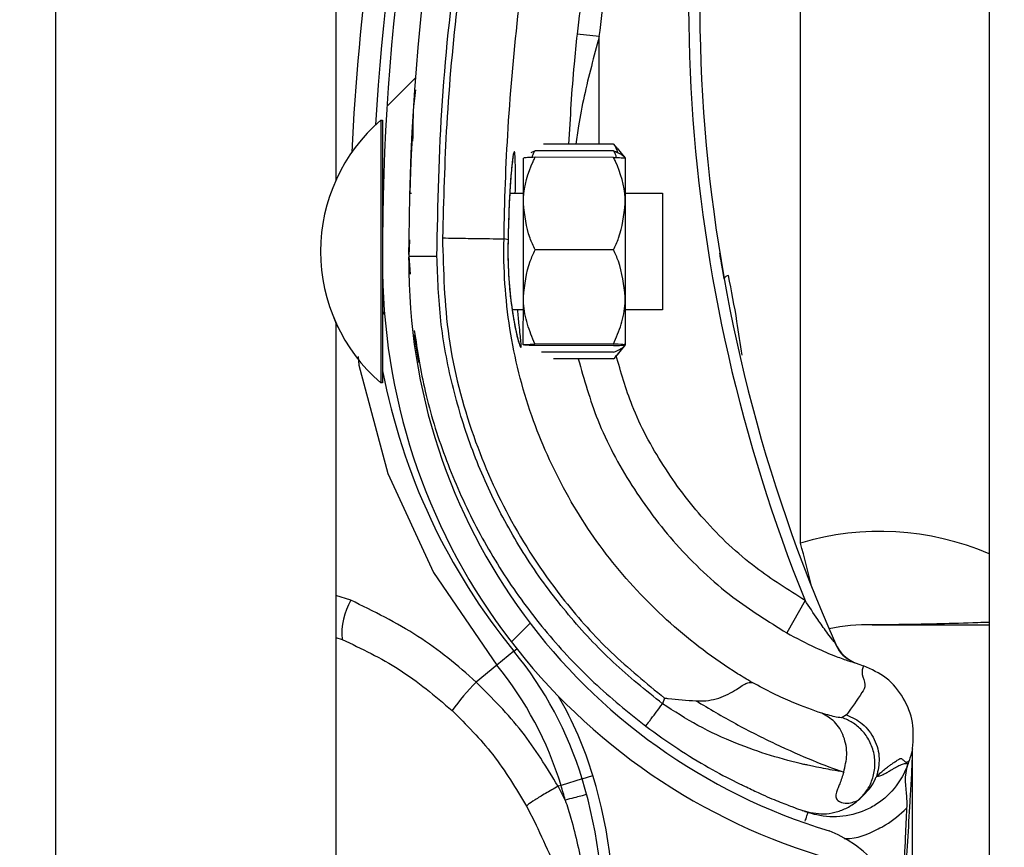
# Model space of a CAD drawing. Header units: inches. Extents: x 170 to 284, y 215 to 248.
# Tile 792 of 1056: x 235.429 to 235.5193, y 223.8136 to 223.8895. Entities that reach past the tile are written whole.
import ezdxf

# ---------------------------------------------------------------- set-up
doc = ezdxf.new("R2010")
doc.units = ezdxf.units.IN
doc.header["$LTSCALE"] = 0.25
doc.header["$MEASUREMENT"] = 0
doc.layers.add('ANNOTATIONS', color=1, linetype='Continuous')
doc.layers.add('RH FRONT OF HOOD', color=7, linetype='Continuous')
doc.styles.add('ARIAL', font='arial.ttf', dxfattribs={"height": 0.09375})
doc.dimstyles.new('STANDARD$0', dxfattribs={"dimtxt": 0.09375, "dimasz": 0.09375, "dimexe": 0.03125, "dimexo": 0.046875, "dimgap": 0.09, "dimtad": 0, "dimtih": 1, "dimtoh": 1, "dimdec": 4, "dimzin": 0, "dimdsep": 46, "dimtxsty": 'ARIAL', "dimcen": 0.09, "dimadec": 0, "dimazin": 0, "dimtfac": 1, "dimtdec": 4, "dimtofl": 0, "dimtmove": 0, "dimatfit": 1, "dimfxl": 1, "dimtolj": 1, "dimtzin": 0, "dimarcsym": 0})

# ---------------------------------------------------------------- blocks, each defined once
blk = doc.blocks.new('*D85')
at = {"layer": 'ANNOTATIONS', "color": 0, "lineweight": -2, "transparency": 16777216}
for p, q in [((235.475871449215, 224.1544254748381), (236.9163148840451, 224.1544254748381)), ((236.8850648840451, 224.0606754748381), (236.8850648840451, 222.3404997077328)), ((236.8850648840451, 220.1854637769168), (236.8850648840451, 221.9056395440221)), ((236.1545398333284, 220.0917137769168), (236.9163148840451, 220.0917137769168))]:
    blk.add_line(p, q, dxfattribs=at)
at = {"layer": 'ANNOTATIONS', "color": 0, "transparency": 16777216}
for points in [[(236.8694398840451, 224.0606754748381), (236.9006898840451, 224.0606754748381), (236.8850648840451, 224.1544254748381)], [(236.8694398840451, 220.1854637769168), (236.9006898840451, 220.1854637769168), (236.8850648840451, 220.0917137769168)]]:
    blk.add_solid(points, dxfattribs=at)
at = {"layer": 'defpoints', "color": 0, "transparency": 16777216}
for p in [(235.428996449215, 224.1544254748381), (236.1076648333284, 220.0917137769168), (236.8850648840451, 220.0917137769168)]:
    blk.add_point(p, dxfattribs=at)
at = {"layer": 'ANNOTATIONS', "color": 0, "transparency": 16777216, "insert": (236.8850648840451, 222.1230696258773), "char_height": 0.09375, "attachment_point": 5, "style": 'ARIAL'}
blk.add_mtext('\\A1;OPENING\\PHEIGHT', dxfattribs=at)

msp = doc.modelspace()

# ---------------------------------------------------------------- hatches: boundary and pattern name
at = {"layer": 'RH FRONT OF HOOD'}
h = msp.add_hatch(dxfattribs=at)
h.set_pattern_fill('ANSI31', color=256, scale=0.34241245, angle=2.8e-322, style=0)
h.set_pattern_definition([(45, (225.4196035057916, 218.4993357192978), (-0.03026527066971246, 0.03026527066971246), [])])
edge = h.paths.add_edge_path(flags=0)
edge.add_arc((235.4928707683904, 223.7770340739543), 0.001712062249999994, 450.0000000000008, 472.2104203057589)
edge.add_line((235.4922235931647, 223.7786191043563), (235.4913110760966, 223.780853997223))
edge.add_arc((235.4928707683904, 223.7770340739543), 0.004126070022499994, 450, 472.2104203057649, ccw=False)
edge.add_arc((235.4928707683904, 223.7681313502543), 0.01302879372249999, 401.47616737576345, 450, ccw=False)
edge.add_arc((235.4886248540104, 223.7649811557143), 0.01830194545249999, 359.9999999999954, 400.0613730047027, ccw=False)
edge.add_arc((235.4951649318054, 223.7649811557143), 0.01176186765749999, 292.14085769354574, 360, ccw=False)
edge.add_arc((235.4928707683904, 223.7682340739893), 0.01566536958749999, 235.25706803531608, 295.43079980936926, ccw=False)
edge.add_arc((235.4981096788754, 223.7763492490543), 0.02532140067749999, 212.8542481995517, 235.980933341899, ccw=False)
edge.add_arc((235.4899602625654, 223.7699803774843), 0.01504902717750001, 172.1557183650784, 209.3146496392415, ccw=False)
edge.add_arc((235.5023898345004, 223.7686449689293), 0.02754708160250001, 453.30850314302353, 532.9325737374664, ccw=False)
edge.add_arc((235.4991369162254, 223.8047352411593), 0.008748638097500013, 280.9586189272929, 427.9414322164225)
edge.add_arc((235.5189966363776, 223.8670885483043), 0.05672062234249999, 179.5706357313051, 253.00989973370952, ccw=False)
edge.add_arc((235.6773283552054, 223.8682869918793), 0.2150521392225, 163.4260275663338, 180.2060536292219, ccw=False)
edge.add_arc((235.4985548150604, 223.9204364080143), 0.02884824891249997, 465.1588434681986, 521.4137567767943, ccw=False)
edge.add_arc((235.4812287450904, 223.9749827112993), 0.0284373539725, 290.1205938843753, 343.7190675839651)
edge.add_arc((235.4940692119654, 223.9708052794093), 0.01494630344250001, 345.2914408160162, 400.5471921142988)
edge.add_arc((235.4906450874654, 223.9689904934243), 0.0187470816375, 397.9578745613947, 431.4396159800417)
edge.add_arc((235.4928707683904, 223.9738185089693), 0.0134739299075, 433.8775574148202, 472.2736457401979)
edge.add_arc((235.4903026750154, 223.9808379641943), 0.006011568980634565, 474.9825325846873, 495.7175736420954)
edge.add_arc((235.5000956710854, 223.9735788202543), 0.01816498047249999, 500.8992600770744, 539.9999999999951)
edge.add_arc((235.4928707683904, 223.9735788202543), 0.01094007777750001, 539.9999999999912, 630.0000000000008)
edge.add_arc((235.4928707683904, 223.9645048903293), 0.001866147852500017, 270, 285.6422464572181)
edge.add_line((235.4933739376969, 223.9627078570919), (235.4940248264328, 223.9603832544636))
edge.add_arc((235.4928707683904, 223.9645048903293), 0.004280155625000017, 269.9999999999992, 285.6422464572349, ccw=False)
edge.add_arc((235.4928707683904, 223.9735788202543), 0.01335408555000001, 179.9999999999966, 269.9999999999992, ccw=False)
edge.add_arc((235.5000956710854, 223.9735788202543), 0.020578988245, 500.6113583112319, 539.9999999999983, ccw=False)
edge.add_arc((235.4903026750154, 223.9808379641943), 0.008425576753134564, 474.5776671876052, 496.4997109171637, ccw=False)
edge.add_arc((235.4928707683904, 223.9738185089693), 0.01588793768, 433.69030225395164, 472.4705806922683, ccw=False)
edge.add_arc((235.4906450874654, 223.9689904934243), 0.02116108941, 398.1045307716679, 431.5771717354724, ccw=False)
edge.add_arc((235.4940692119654, 223.9708052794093), 0.01736031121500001, 345.18024813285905, 400.3658533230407, ccw=False)
edge.add_arc((235.4812287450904, 223.9749827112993), 0.030851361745, 289.9181572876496, 343.77953759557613, ccw=False)
edge.add_arc((235.4985548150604, 223.9204364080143), 0.02643424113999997, 464.941709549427, 521.3236131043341)
edge.add_arc((235.6773283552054, 223.8682869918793), 0.21263813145, 523.4376684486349, 540.2096895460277)
edge.add_arc((235.5189966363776, 223.8670885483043), 0.05430661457, 539.5566266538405, 613.1145348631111)
edge.add_arc((235.4991369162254, 223.8047352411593), 0.01116264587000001, 280.0610388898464, 428.5290871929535, ccw=False)
edge.add_arc((235.5023898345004, 223.7686449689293), 0.02513307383, 452.9714001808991, 532.9706577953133)
edge.add_arc((235.4899602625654, 223.7699803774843), 0.01263501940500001, 532.0830472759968, 568.9826967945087)
edge.add_arc((235.4981096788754, 223.7763492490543), 0.022907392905, 213.0443063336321, 236.0197152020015)
edge.add_arc((235.4928707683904, 223.7682340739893), 0.01325136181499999, 235.1922404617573, 295.7352497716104)
edge.add_arc((235.4951649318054, 223.7649811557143), 0.009347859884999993, 291.7225241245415, 360)
edge.add_arc((235.4886248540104, 223.7649811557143), 0.01588793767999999, 359.9999999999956, 399.9521788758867)
edge.add_arc((235.4928707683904, 223.7681313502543), 0.01061478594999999, 401.6345013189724, 450.0000000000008)

# ---------------------------------------------------------------- linework, layer by layer
for p, q in [((235.5179170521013, 224.3444764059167), (235.5179170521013, 220.1798849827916)), ((235.4323139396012, 220.1392235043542), (235.4323139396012, 224.2497177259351)), ((235.4579948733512, 224.0671649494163), (235.4579948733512, 223.874791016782)), ((235.5005924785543, 223.8415167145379), (235.5005924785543, 223.9069374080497)), ((235.4821542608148, 223.8879537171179), (235.4801128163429, 223.8881739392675)), ((235.482151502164, 223.8781019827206), (235.4821542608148, 223.8879537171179)), ((235.462109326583, 223.8803095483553), (235.4621041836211, 223.8578195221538)), ((235.4621077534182, 223.8803095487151), (235.462109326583, 223.8803095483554)), ((235.462109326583, 223.8803095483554), (235.4622805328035, 223.8803095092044)), ((235.4622805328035, 223.8803095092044), (235.462277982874, 223.8691587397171)), ((235.4649657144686, 223.8783728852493), (235.4649658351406, 223.8783751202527)), ((235.4834667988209, 223.8781016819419), (235.4770317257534, 223.878103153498)), ((235.4834667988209, 223.8781016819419), (235.4837716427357, 223.8777125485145)), ((235.4762588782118, 223.8774966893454), (235.4758719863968, 223.8773104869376)), ((235.4834666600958, 223.8774950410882), (235.4762588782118, 223.8774966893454)), ((235.483794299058, 223.8777308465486), (235.4845365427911, 223.8768118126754)), ((235.4751877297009, 223.8726445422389), (235.4751886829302, 223.8768129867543)), ((235.4834665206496, 223.8768852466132), (235.4762587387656, 223.8768868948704)), ((235.4845365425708, 223.8768108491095), (235.4845355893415, 223.8726424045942)), ((235.4647567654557, 223.8736062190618), (235.4649279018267, 223.8736061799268)), ((235.4739452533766, 223.8736041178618), (235.4751879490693, 223.8736038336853)), ((235.4845358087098, 223.8736016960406), (235.4879599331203, 223.8736009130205)), ((235.4879599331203, 223.8736009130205), (235.4879576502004, 223.8636177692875)), ((235.4751857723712, 223.8640851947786), (235.4751877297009, 223.8726445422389)), ((235.4845355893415, 223.8726424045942), (235.4845336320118, 223.8640830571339)), ((235.4647528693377, 223.8693278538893), (235.4646907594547, 223.8678096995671)), ((235.4646974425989, 223.8679730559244), (235.464701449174, 223.8693302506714)), ((235.4737868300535, 223.8693187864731), (235.4734166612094, 223.8694232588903)), ((235.4737868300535, 223.8693187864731), (235.4737869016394, 223.8693186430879)), ((235.4834645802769, 223.8684000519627), (235.4762567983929, 223.8684017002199)), ((235.4646907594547, 223.8678096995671), (235.4647921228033, 223.8661664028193)), ((235.4646959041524, 223.867451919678), (235.4646967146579, 223.8677264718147)), ((235.4622774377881, 223.8667750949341), (235.4622753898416, 223.8578194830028)), ((235.4751847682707, 223.8596942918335), (235.4751857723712, 223.8640851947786)), ((235.4845336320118, 223.8640830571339), (235.4845326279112, 223.8596921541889)), ((235.4879576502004, 223.8636177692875), (235.4879574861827, 223.8629005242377)), ((235.4751855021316, 223.8629034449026), (235.4741646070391, 223.8629036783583)), ((235.4879574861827, 223.8629005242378), (235.4845333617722, 223.8629013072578)), ((235.4579948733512, 223.8617174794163), (235.4579948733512, 223.669343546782)), ((235.4834625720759, 223.8596182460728), (235.4762547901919, 223.8596198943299)), ((235.4834626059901, 223.8597665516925), (235.476254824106, 223.8597681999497)), ((235.4834624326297, 223.8590084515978), (235.4768543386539, 223.8590099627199)), ((235.4845326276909, 223.8596911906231), (235.4837899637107, 223.8587724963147)), ((235.4834622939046, 223.8584018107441), (235.4779448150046, 223.8584030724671)), ((235.4621041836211, 223.8578195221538), (235.4621038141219, 223.8562037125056)), ((235.4622753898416, 223.8578194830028), (235.4622750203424, 223.8562036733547)), ((235.4621038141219, 223.8562037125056), (235.4621022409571, 223.8562037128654)), ((235.4622750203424, 223.8562036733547), (235.4621038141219, 223.8562037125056)), ((235.4593588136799, 223.8362745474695), (235.4579948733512, 223.836709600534)), ((235.5010251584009, 223.8362540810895), (235.4993421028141, 223.8332744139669)), ((235.4579948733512, 223.8328457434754), (235.4585634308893, 223.8326720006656)), ((235.4743255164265, 223.8315948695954), (235.472752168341, 223.8303065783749)), ((235.4743255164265, 223.8315948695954), (235.4745845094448, 223.8318069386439)), ((235.472752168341, 223.8303065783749), (235.470855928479, 223.8287538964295)), ((235.5056162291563, 223.8305305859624), (235.5060348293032, 223.83038359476)), ((235.5060348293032, 223.83038359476), (235.5063668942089, 223.8302598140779)), ((235.4881326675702, 223.8273005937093), (235.4879502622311, 223.8267717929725)), ((235.5048214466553, 223.8257633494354), (235.5044359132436, 223.8255012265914)), ((235.5108807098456, 223.8226423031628), (235.5108807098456, 223.8226642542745)), ((235.5108807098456, 223.7696883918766), (235.5108807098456, 223.8221105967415)), ((235.5105511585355, 223.8215305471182), (235.5104548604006, 223.8212513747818)), ((235.4805866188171, 223.8198835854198), (235.4815692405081, 223.8201830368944)), ((235.4786414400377, 223.8192907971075), (235.4783757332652, 223.8192098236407)), ((235.4805866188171, 223.8198835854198), (235.4786414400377, 223.8192907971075)), ((235.4790297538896, 223.8179341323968), (235.4783757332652, 223.8192098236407)), ((235.4754854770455, 223.8173848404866), (235.4763567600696, 223.8156799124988)), ((235.5008114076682, 223.8169756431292), (235.5009782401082, 223.8169163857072)), ((235.5010567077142, 223.816888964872), (235.5013074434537, 223.8168014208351))]:
    msp.add_line(p, q, dxfattribs=at)
at = {"layer": 'RH FRONT OF HOOD', "flags": 128}
msp.add_lwpolyline([(235.4600373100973, 223.8586325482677), (235.4601103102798, 223.8578375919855), (235.4627685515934, 223.8478826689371), (235.4669411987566, 223.8387984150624), (235.4727521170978, 223.8303066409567), (235.472752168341, 223.8303065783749), (235.472752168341, 223.8303065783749)], dxfattribs=at)
at = {"layer": 'RH FRONT OF HOOD'}
for centre, radius, start, end in [((235.6772931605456, 223.8669035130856), 0.21606225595, 161.092978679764, 176.5593061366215), ((235.6773283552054, 223.8682869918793), 0.2150521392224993, 163.4260275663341, 180.2060536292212), ((235.6773283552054, 223.8682869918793), 0.2126381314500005, 163.4376684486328, 180.2096895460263), ((235.6368884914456, 223.8911976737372), 0.1465525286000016, 165.3406183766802, 202.0185750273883), ((235.6368884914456, 223.8911976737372), 0.1455252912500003, 165.3544246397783, 203.870550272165), ((235.6772931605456, 223.8669035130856), 0.2180957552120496, 167.1792232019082, 177.2529346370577), ((235.4725244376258, 223.8682542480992), 0.01593228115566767, 130.8294767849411, 229.1443187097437), ((235.4725260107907, 223.8682542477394), 0.01593228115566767, 130.8294767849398, 229.1443187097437), ((235.4628269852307, 223.8741545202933), 0.0005478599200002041, 179.9868977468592, 209.2820731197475), ((235.5189966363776, 223.8670885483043), 0.05672062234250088, 179.5706357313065, 253.009899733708), ((235.5189966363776, 223.8670885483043), 0.05430661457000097, 179.5566266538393, 253.114534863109), ((235.4940877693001, 223.8655191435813), 0.0005320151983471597, 98.82251519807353, 154.8284159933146), ((235.4628242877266, 223.8623584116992), 0.0005478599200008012, 134.565104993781, 179.98689774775), ((235.5190986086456, 223.8682560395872), 0.05786770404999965, 190.8936622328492, 219.3113539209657), ((235.5078891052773, 223.8168941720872), 0.02568093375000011, 67.01549504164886, 106.5066258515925), ((235.4443704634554, 223.8249947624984), 0.05859940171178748, 12.39253662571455, 16.37646921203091), ((235.4646553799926, 223.8332160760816), 0.006116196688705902, 149.9959646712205, 185.1035778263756), ((235.5067717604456, 223.8168941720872), 0.01712062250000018, 88.6104970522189, 101.9466001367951), ((235.5071993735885, 223.834523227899), 0.0005136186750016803, 268.6104970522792, 270.0142555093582), ((235.5069423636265, 223.8336933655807), 0.003424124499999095, 203.8705502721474, 250.6224115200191), ((235.4478325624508, 223.8099018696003), 0.03424124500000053, 16.94846748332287, 39.31135392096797), ((235.4478325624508, 223.8099018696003), 0.03220774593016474, 16.9484674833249, 39.31135392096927), ((235.4872691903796, 223.8125540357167), 0.02306145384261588, 135.3749046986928, 143.8386130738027), ((235.4478325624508, 223.8099018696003), 0.03526848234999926, 16.94846748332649, 29.83866096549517), ((235.4393165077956, 223.8073066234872), 0.04417120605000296, 355.7713036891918, 16.94846748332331), ((235.4393165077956, 223.8073066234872), 0.04111046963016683, 14.9804964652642, 16.94846748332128), ((235.4393165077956, 223.8073066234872), 0.04314396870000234, 355.771303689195, 16.94846748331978), ((235.4991369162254, 223.8047352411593), 0.01116264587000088, 280.0610388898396, 68.52908719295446)]:
    msp.add_arc(centre, radius, start, end, dxfattribs=at)
for points, knots in [([(235.4877024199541, 223.9251089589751), (235.4872743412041, 223.9236796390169), (235.4856894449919, 223.9183878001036), (235.4833942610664, 223.9090897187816), (235.4813276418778, 223.8981803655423), (235.4804763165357, 223.89116806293), (235.4801128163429, 223.8881739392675)], [0, 0, 0, 0, 0.1185397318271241, 0.4388752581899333, 0.7604101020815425, 1, 1, 1, 1]), ([(235.4672588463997, 223.8678154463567), (235.4673576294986, 223.8725708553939), (235.4675557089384, 223.8821063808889), (235.4691652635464, 223.8964153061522), (235.4716220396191, 223.9107248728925), (235.4741193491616, 223.9201287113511), (235.4753710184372, 223.9248419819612)], [0, 0, 0, 0, 0.2468628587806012, 0.4950083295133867, 0.74689458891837, 1, 1, 1, 1]), ([(235.4757838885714, 223.92435366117), (235.4748098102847, 223.9207234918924), (235.472858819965, 223.9134525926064), (235.4706805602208, 223.9023718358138), (235.469069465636, 223.8911892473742), (235.4680587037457, 223.8802205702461), (235.4678640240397, 223.8729727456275), (235.4677705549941, 223.8694929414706)], [0, 0, 0, 0, 0.2027568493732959, 0.4061035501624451, 0.6088604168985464, 0.8122072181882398, 1, 1, 1, 1]), ([(235.4821542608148, 223.8879537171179), (235.4825139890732, 223.8909168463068), (235.4833546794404, 223.897841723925), (235.4853985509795, 223.9086383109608), (235.4876688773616, 223.917840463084), (235.4892416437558, 223.9230918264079), (235.4896652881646, 223.9245063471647)], [0, 0, 0, 0, 0.2395900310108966, 0.5599255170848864, 0.8814604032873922, 0.9999999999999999, 0.9999999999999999, 0.9999999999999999, 0.9999999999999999]), ([(235.4734166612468, 223.8694232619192), (235.4734166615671, 223.8694232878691), (235.473458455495, 223.8728096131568), (235.4737215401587, 223.8798563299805), (235.4746734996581, 223.8905295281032), (235.4762481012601, 223.9014055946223), (235.4783665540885, 223.9121929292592), (235.480264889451, 223.9192679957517), (235.4812140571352, 223.9228055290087)], [0, 0, 0, 0, 1.439079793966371e-06, 0.1877923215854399, 0.3908439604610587, 0.5938956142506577, 0.7969478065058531, 1, 1, 1, 1]), ([(235.4801128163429, 223.8881739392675), (235.480015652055, 223.8872561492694), (235.4796607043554, 223.8839034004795), (235.4794749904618, 223.880543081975), (235.4793401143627, 223.8781026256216)], [0, 0, 0, 0, 0.2737425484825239, 0.9999999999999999, 0.9999999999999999, 0.9999999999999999, 0.9999999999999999]), ([(235.4821542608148, 223.8879537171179), (235.4819071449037, 223.8870447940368), (235.4811694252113, 223.8843313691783), (235.4804111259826, 223.8810373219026), (235.4800716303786, 223.878656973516), (235.4799925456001, 223.8781024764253)], [0, 0, 0, 0, 0.2786878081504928, 0.8319718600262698, 1, 1, 1, 1]), ([(235.4650646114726, 223.8783778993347), (235.4650702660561, 223.8795975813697), (235.4650775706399, 223.8811731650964), (235.4652718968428, 223.8827346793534), (235.4653157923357, 223.8830874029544)], [0, 0, 0, 0, 0.7741143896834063, 1, 1, 1, 1]), ([(235.4649657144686, 223.8783728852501), (235.4649604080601, 223.8782758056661), (235.4649550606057, 223.8781779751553), (235.4649171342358, 223.87742669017), (235.4648605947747, 223.8763258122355), (235.464799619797, 223.8745121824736), (235.4647691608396, 223.8736062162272)], [0, 0, 0, 0, 0.330770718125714, 0.3333292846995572, 0.6669765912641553, 1, 1, 1, 1]), ([(235.4838534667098, 223.8773086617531), (235.4837985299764, 223.8774898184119), (235.483715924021, 223.8777622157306), (235.4835293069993, 223.8780165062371), (235.4834667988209, 223.8781016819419)], [0, 0, 0, 0, 0.6650456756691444, 1, 1, 1, 1]), ([(235.4744506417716, 223.8736040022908), (235.4744535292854, 223.873923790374), (235.4744643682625, 223.8751241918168), (235.4744594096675, 223.8765156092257), (235.474412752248, 223.8773750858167), (235.4743241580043, 223.8774625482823), (235.4741976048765, 223.8768118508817), (235.4740291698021, 223.8750895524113), (235.473866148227, 223.8725334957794), (235.4738138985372, 223.8704158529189), (235.4737868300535, 223.8693187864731)], [0, 0, 0, 0, 0.05114929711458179, 0.1920011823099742, 0.3334894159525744, 0.422421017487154, 0.5646212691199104, 0.7065362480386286, 0.8479681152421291, 1, 1, 1, 1]), ([(235.4760039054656, 223.8768754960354), (235.4760265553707, 223.8769669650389), (235.4760796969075, 223.8771815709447), (235.476193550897, 223.8773818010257), (235.4762588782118, 223.8774966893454)], [0, 0, 0, 0, 0.4262184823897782, 1, 1, 1, 1]), ([(235.4837213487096, 223.8768737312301), (235.4836987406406, 223.8769652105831), (235.4836456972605, 223.877179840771), (235.4835319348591, 223.8773801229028), (235.4834666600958, 223.8774950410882)], [0, 0, 0, 0, 0.4262184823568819, 1, 1, 1, 1]), ([(235.4834666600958, 223.8774950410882), (235.4837186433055, 223.8773849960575), (235.4842285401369, 223.877162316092), (235.4845130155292, 223.8768911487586), (235.4845321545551, 223.8767359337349), (235.4845365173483, 223.8767005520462)], [0, 0, 0, 0, 0.4299704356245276, 0.8700602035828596, 1, 1, 1, 1]), ([(235.4742490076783, 223.8769457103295), (235.4742491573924, 223.8769462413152), (235.474256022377, 223.8769705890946), (235.4742244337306, 223.8768336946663), (235.4741798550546, 223.8765184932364), (235.4741325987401, 223.8760554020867), (235.474108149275, 223.8758158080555)], [0, 0, 0, 0, 0.005301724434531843, 0.2431048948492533, 0.6083977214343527, 1, 1, 1, 1]), ([(235.4751877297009, 223.8726445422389), (235.4751911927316, 223.8728124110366), (235.4752182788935, 223.8741254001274), (235.4756499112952, 223.8755650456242), (235.4761994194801, 223.8767581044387), (235.4762587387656, 223.8768868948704)], [0, 0, 0, 0, 0.1156468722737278, 0.904534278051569, 1, 1, 1, 1]), ([(235.4762587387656, 223.8768868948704), (235.476006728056, 223.8768766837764), (235.4754967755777, 223.8768560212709), (235.4752122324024, 223.8768307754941), (235.4751930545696, 223.876816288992), (235.4751886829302, 223.8768129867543)], [0, 0, 0, 0, 0.4299704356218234, 0.8700602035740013, 0.9999999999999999, 0.9999999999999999, 0.9999999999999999, 0.9999999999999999]), ([(235.4845355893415, 223.8726424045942), (235.4845322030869, 223.8728102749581), (235.4845057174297, 223.8741232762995), (235.484074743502, 223.875563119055), (235.4835257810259, 223.8767564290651), (235.4834665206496, 223.8768852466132)], [0, 0, 0, 0, 0.1156468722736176, 0.9045342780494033, 0.9999999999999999, 0.9999999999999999, 0.9999999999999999, 0.9999999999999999]), ([(235.4834665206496, 223.8768852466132), (235.4837185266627, 223.876874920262), (235.4842284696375, 223.8768540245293), (235.4845130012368, 223.876828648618), (235.4845321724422, 223.8768141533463), (235.4845365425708, 223.8768108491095)], [0, 0, 0, 0, 0.4299704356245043, 0.8700602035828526, 0.9999999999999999, 0.9999999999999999, 0.9999999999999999, 0.9999999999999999]), ([(235.474108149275, 223.8758158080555), (235.4741034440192, 223.8757722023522), (235.474068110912, 223.8754447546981), (235.473995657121, 223.8745044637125), (235.4739036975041, 223.8730092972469), (235.4738306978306, 223.8712329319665), (235.4737956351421, 223.8699630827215), (235.4737876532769, 223.8693133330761), (235.4737876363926, 223.8693119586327)], [0, 0, 0, 0, 0.03583539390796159, 0.2690981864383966, 0.5116419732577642, 0.7561140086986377, 0.9994840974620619, 1, 1, 1, 1]), ([(235.4762567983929, 223.8684017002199), (235.4760939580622, 223.8687600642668), (235.4754778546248, 223.8701159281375), (235.4753107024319, 223.8715727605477), (235.4751877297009, 223.8726445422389)], [0, 0, 0, 0, 0.2643068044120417, 1, 1, 1, 1]), ([(235.4834645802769, 223.8684000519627), (235.4836275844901, 223.8687583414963), (235.484244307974, 223.8701139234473), (235.4844121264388, 223.8715706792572), (235.4845355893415, 223.8726424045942)], [0, 0, 0, 0, 0.2643068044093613, 1, 1, 1, 1]), ([(235.4677701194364, 223.8694929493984), (235.4678528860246, 223.8664556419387), (235.4680211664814, 223.8602802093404), (235.4703106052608, 223.8514932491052), (235.4739249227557, 223.8433266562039), (235.4783397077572, 223.8367466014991), (235.4831487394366, 223.8313619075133), (235.486462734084, 223.8286613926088), (235.4881326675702, 223.8273005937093)], [0, 0, 0, 0, 0.1870908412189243, 0.3803918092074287, 0.5558755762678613, 0.7364481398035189, 0.8671952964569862, 1, 1, 1, 1]), ([(235.4677701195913, 223.8694929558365), (235.4684942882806, 223.8694815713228), (235.4699426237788, 223.8694588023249), (235.4717837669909, 223.8694308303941), (235.4730987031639, 223.8694148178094), (235.4733106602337, 223.8694204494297), (235.4734166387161, 223.8694232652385)], [0, 0, 0, 0, 0.2500007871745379, 0.5000009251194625, 0.7500005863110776, 1, 1, 1, 1]), ([(235.4961599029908, 223.8287326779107), (235.495718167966, 223.8289953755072), (235.4930706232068, 223.8305698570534), (235.488545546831, 223.8340012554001), (235.4832144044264, 223.8396025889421), (235.4789261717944, 223.8460424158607), (235.4756768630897, 223.8532684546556), (235.4737172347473, 223.8611432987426), (235.4733464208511, 223.8666712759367), (235.4734166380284, 223.8694232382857), (235.4734166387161, 223.8694232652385)], [0, 0, 0, 0, 0.03155846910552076, 0.1891461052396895, 0.34673388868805, 0.5043277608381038, 0.6619226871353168, 0.8309600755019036, 0.9999983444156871, 1, 1, 1, 1]), ([(235.4737882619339, 223.8693097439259), (235.4737869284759, 223.8692673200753), (235.4737660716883, 223.8686037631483), (235.4737713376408, 223.8672721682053), (235.4738652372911, 223.8654486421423), (235.4739845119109, 223.8641442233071), (235.474071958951, 223.8635493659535), (235.4740887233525, 223.8634353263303)], [0, 0, 0, 0, 0.02096907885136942, 0.3279800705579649, 0.6261032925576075, 0.928320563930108, 1, 1, 1, 1]), ([(235.4737869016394, 223.8693186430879), (235.4737791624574, 223.8688636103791), (235.4737547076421, 223.8674257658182), (235.4738774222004, 223.8650155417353), (235.474193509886, 223.8624740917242), (235.4745765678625, 223.8605468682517), (235.4748587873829, 223.8595629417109), (235.4750039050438, 223.8593270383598), (235.4749921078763, 223.8598851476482), (235.4748342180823, 223.8611367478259), (235.4747148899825, 223.8624235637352), (235.4746703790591, 223.8629035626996)], [0, 0, 0, 0, 0.05799721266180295, 0.1832636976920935, 0.306412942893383, 0.4347166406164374, 0.5675677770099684, 0.6609498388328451, 0.792266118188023, 0.9225125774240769, 1, 1, 1, 1]), ([(235.4751857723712, 223.8640851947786), (235.4753138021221, 223.8651963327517), (235.4754845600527, 223.8666782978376), (235.4761022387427, 223.8680567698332), (235.4762567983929, 223.8684017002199)], [0, 0, 0, 0, 0.7497733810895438, 0.9999999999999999, 0.9999999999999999, 0.9999999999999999, 0.9999999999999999]), ([(235.4845336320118, 223.8640830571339), (235.4844061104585, 223.8651942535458), (235.4842360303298, 223.8666762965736), (235.4836189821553, 223.8680550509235), (235.4834645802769, 223.8684000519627)], [0, 0, 0, 0, 0.7497733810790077, 1, 1, 1, 1]), ([(235.4936062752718, 223.8657454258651), (235.4935204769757, 223.8662376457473), (235.493358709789, 223.867165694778), (235.4932206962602, 223.8680205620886), (235.493212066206, 223.8680742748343), (235.4932087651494, 223.8680948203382)], [0, 0, 0, 0, 0.4108597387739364, 0.7746496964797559, 1, 1, 1, 1]), ([(235.4646907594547, 223.8678096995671), (235.4647250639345, 223.8678097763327), (235.464777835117, 223.8678098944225), (235.4650980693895, 223.8678106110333), (235.465429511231, 223.8678113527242), (235.4658409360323, 223.8678122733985), (235.4664388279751, 223.8678136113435), (235.4669357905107, 223.8678147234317), (235.4672588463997, 223.8678154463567)], [0, 0, 0, 0, 0.2394568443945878, 0.3683606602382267, 0.5000000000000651, 0.631639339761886, 0.7605431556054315, 1, 1, 1, 1]), ([(235.4879502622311, 223.8267717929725), (235.4864056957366, 223.8280133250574), (235.4833140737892, 223.8304983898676), (235.479256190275, 223.8348710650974), (235.4756823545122, 223.8396470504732), (235.4726939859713, 223.8448211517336), (235.4703033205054, 223.8502964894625), (235.4685805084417, 223.8560125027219), (235.4674751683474, 223.8618751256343), (235.4673308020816, 223.865839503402), (235.4672588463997, 223.8678154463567)], [0, 0, 0, 0, 0.1247413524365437, 0.2496837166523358, 0.3746881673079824, 0.4999855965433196, 0.6253465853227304, 0.7503062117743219, 0.8755465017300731, 1, 1, 1, 1]), ([(235.4952423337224, 223.8587292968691), (235.4950950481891, 223.8597685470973), (235.4947454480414, 223.86223533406), (235.4942771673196, 223.864648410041), (235.4940061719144, 223.8660448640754)], [0, 0, 0, 0, 0.4212971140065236, 1, 1, 1, 1]), ([(235.476254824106, 223.8597681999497), (235.4760029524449, 223.860366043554), (235.4754932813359, 223.8615758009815), (235.4752090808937, 223.8630493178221), (235.4751900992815, 223.8638928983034), (235.4751857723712, 223.8640851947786)], [0, 0, 0, 0, 0.4299704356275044, 0.870060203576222, 0.9999999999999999, 0.9999999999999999, 0.9999999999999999, 0.9999999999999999]), ([(235.4834626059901, 223.8597665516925), (235.4837147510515, 223.8603642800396), (235.4842249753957, 223.86157380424), (235.4845098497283, 223.863047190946), (235.4845292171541, 223.8638907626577), (235.4845336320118, 223.8640830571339)], [0, 0, 0, 0, 0.4299704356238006, 0.8700602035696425, 1, 1, 1, 1]), ([(235.4740887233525, 223.8634353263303), (235.4741412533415, 223.8630474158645), (235.4742641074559, 223.8621401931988), (235.4744843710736, 223.8610380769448), (235.4746659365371, 223.8602658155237), (235.4747813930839, 223.8598965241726), (235.4747841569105, 223.8598894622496), (235.4747849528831, 223.8598874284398)], [0, 0, 0, 0, 0.1981000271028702, 0.4633049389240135, 0.7305309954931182, 0.922393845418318, 1, 1, 1, 1]), ([(235.4651774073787, 223.8610188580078), (235.465470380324, 223.8591491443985), (235.4660867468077, 223.8552155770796), (235.4679039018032, 223.8494056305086), (235.4703973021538, 223.8436501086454), (235.4735435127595, 223.8382191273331), (235.4772934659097, 223.8332047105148), (235.4815537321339, 223.8286231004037), (235.4847918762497, 223.8260183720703), (235.4864081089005, 223.8247182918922)], [0, 0, 0, 0, 0.1313887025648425, 0.2764200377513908, 0.4215581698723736, 0.5666389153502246, 0.7114924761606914, 0.8559992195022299, 1, 1, 1, 1]), ([(235.4656215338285, 223.85806080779), (235.4656237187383, 223.8580500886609), (235.4656323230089, 223.8580078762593), (235.4654813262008, 223.8587501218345), (235.4652916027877, 223.8600438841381), (235.4652074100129, 223.8606180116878)], [0, 0, 0, 0, 0.1591842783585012, 0.6268746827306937, 1, 1, 1, 1]), ([(235.4656213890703, 223.8580607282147), (235.4656235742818, 223.8580500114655), (235.4656321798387, 223.8580078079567), (235.4654812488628, 223.8587494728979), (235.4652916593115, 223.8600422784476), (235.4652075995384, 223.860615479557)], [0, 0, 0, 0, 0.1592756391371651, 0.6272415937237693, 1, 1, 1, 1]), ([(235.465621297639, 223.8580606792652), (235.4656234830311, 223.8580499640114), (235.4656320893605, 223.8580077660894), (235.4654812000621, 223.8587490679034), (235.46529169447, 223.8600412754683), (235.4652077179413, 223.8606138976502)], [0, 0, 0, 0, 0.1593327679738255, 0.6274710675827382, 1, 1, 1, 1]), ([(235.4656212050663, 223.8580606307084), (235.4656233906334, 223.8580499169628), (235.4656319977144, 223.8580077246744), (235.4654811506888, 223.8587486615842), (235.4652917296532, 223.8600402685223), (235.4652078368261, 223.8606123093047)], [0, 0, 0, 0, 0.1593901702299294, 0.627701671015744, 1, 1, 1, 1]), ([(235.4751847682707, 223.8596942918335), (235.4753125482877, 223.8597133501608), (235.475482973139, 223.8597387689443), (235.4761003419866, 223.8597623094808), (235.476254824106, 223.8597681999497)], [0, 0, 0, 0, 0.7497733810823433, 1, 1, 1, 1]), ([(235.4762547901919, 223.8596198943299), (235.4760027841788, 223.8596302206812), (235.475492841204, 223.8596511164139), (235.4752083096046, 223.8596764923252), (235.4751891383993, 223.8596909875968), (235.4751847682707, 223.8596942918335)], [0, 0, 0, 0, 0.4299704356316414, 0.870060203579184, 0.9999999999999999, 0.9999999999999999, 0.9999999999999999, 0.9999999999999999]), ([(235.4834622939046, 223.8584018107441), (235.4837449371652, 223.8586905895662), (235.4840557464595, 223.8590081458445), (235.4841781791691, 223.8593454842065), (235.4841892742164, 223.8593760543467)], [0, 0, 0, 0, 0.9093784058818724, 1, 1, 1, 1]), ([(235.4834624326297, 223.8590084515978), (235.4837144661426, 223.8591183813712), (235.4842244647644, 223.8593408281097), (235.4845090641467, 223.8596118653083), (235.4845282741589, 223.8597670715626), (235.4845326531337, 223.8598024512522)], [0, 0, 0, 0, 0.4299704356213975, 0.8700602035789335, 1, 1, 1, 1]), ([(235.4834625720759, 223.8596182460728), (235.4837145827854, 223.8596284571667), (235.4842245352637, 223.8596491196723), (235.4845090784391, 223.859674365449), (235.4845282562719, 223.8596888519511), (235.4845326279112, 223.8596921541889)], [0, 0, 0, 0, 0.4299704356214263, 0.8700602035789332, 1, 1, 1, 1]), ([(235.4845326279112, 223.8596921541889), (235.4844048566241, 223.8597112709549), (235.484234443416, 223.8597367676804), (235.4836170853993, 223.8597605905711), (235.4834626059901, 223.8597665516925)], [0, 0, 0, 0, 0.7497733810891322, 0.9999999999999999, 0.9999999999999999, 0.9999999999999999, 0.9999999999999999]), ([(235.4802228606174, 223.8584025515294), (235.4807577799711, 223.8565152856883), (235.481909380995, 223.8524522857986), (235.4849934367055, 223.8467051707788), (235.4891407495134, 223.8411961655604), (235.4939725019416, 223.8366229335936), (235.497662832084, 223.8343216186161), (235.4993421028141, 223.8332744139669)], [0, 0, 0, 0, 0.1810254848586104, 0.3897206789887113, 0.598415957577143, 0.8172607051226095, 1, 1, 1, 1]), ([(235.5010251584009, 223.8362540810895), (235.4994889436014, 223.8372121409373), (235.4961130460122, 223.8393175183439), (235.4916918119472, 223.8435007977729), (235.4879016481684, 223.8485419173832), (235.4851478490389, 223.8536442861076), (235.4841348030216, 223.857195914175), (235.4836891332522, 223.8587583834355)], [0, 0, 0, 0, 0.1859244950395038, 0.408577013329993, 0.6208996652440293, 0.8332222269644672, 1, 1, 1, 1]), ([(235.470855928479, 223.8287538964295), (235.4708559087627, 223.8287539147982), (235.4691947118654, 223.8303015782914), (235.465569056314, 223.8332221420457), (235.4614515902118, 223.835245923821), (235.4593588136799, 223.8362745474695)], [0, 0, 0, 0, 5.836249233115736e-06, 0.4917349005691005, 1, 1, 1, 1]), ([(235.5037223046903, 223.83242341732), (235.5037185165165, 223.8324279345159), (235.5036508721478, 223.8325085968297), (235.5034090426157, 223.8328136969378), (235.5028892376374, 223.8335032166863), (235.502047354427, 223.8346805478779), (235.501406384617, 223.8356672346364), (235.5010251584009, 223.8362540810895)], [0, 0, 0, 0, 0.005253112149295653, 0.09380336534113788, 0.2660256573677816, 0.5634579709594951, 1, 1, 1, 1]), ([(235.5179170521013, 223.8342406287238), (235.5175664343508, 223.8342287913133), (235.5160064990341, 223.834176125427), (235.5137494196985, 223.8341090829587), (235.5113617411, 223.8340544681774), (235.5098071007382, 223.8340297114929), (235.508809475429, 223.8340187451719), (235.5081758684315, 223.8340139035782), (235.5077759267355, 223.834011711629), (235.5075241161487, 223.8340106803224), (235.5073506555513, 223.8340101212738), (235.5072420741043, 223.8340098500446), (235.5071927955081, 223.8340097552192), (235.5071886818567, 223.8340097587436), (235.5071869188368, 223.834009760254)], [0, 0, 0, 0, 0.09048385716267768, 0.4025722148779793, 0.6140598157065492, 0.7523489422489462, 0.8411803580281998, 0.8978729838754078, 0.9340902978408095, 0.9574251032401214, 0.9727591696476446, 0.9884414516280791, 0.995046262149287, 1, 1, 1, 1]), ([(235.5071995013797, 223.8340096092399), (235.5072010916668, 223.8340096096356), (235.5072048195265, 223.8340096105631), (235.50725523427, 223.8340096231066), (235.5073657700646, 223.8340096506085), (235.5075419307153, 223.8340096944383), (235.5077987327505, 223.834009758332), (235.5082066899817, 223.8340098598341), (235.5088529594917, 223.8340100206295), (235.5098695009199, 223.8340102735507), (235.511449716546, 223.8340106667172), (235.5138623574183, 223.8340112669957), (235.5160935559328, 223.8340118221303), (235.5176071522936, 223.8340121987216), (235.5179170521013, 223.8340122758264)], [0, 0, 0, 0, 0.004737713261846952, 0.01110587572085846, 0.02657793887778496, 0.04194739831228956, 0.06549174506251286, 0.1021665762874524, 0.159676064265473, 0.2498373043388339, 0.3901314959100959, 0.6042895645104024, 0.9189806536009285, 1, 1, 1, 1]), ([(235.4993421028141, 223.8332744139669), (235.5002181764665, 223.8328062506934), (235.5017588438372, 223.8319829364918), (235.5037419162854, 223.8311585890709), (235.5049897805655, 223.8307129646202), (235.5054620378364, 223.8305721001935), (235.5055964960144, 223.8305376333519), (235.5055965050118, 223.8305376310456)], [0, 0, 0, 0, 0.3699466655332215, 0.6505899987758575, 0.8492685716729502, 0.9999899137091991, 1, 1, 1, 1]), ([(235.4585634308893, 223.8326720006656), (235.4603467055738, 223.8318297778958), (235.4639754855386, 223.830115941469), (235.4670743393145, 223.8274947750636), (235.468650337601, 223.8261617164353)], [0, 0, 0, 0, 0.491425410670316, 1, 1, 1, 1]), ([(235.503722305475, 223.8324234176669), (235.5038770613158, 223.8321074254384), (235.5041465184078, 223.8315572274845), (235.5048109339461, 223.8309108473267), (235.5053181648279, 223.8306700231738), (235.5055965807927, 223.830537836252)], [0, 0, 0, 0, 0.3783552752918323, 0.6587829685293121, 1, 1, 1, 1]), ([(235.5038111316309, 223.832307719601), (235.5038085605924, 223.8323110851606), (235.503802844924, 223.8323185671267), (235.5037744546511, 223.8323558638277), (235.5037588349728, 223.8323763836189)], [0, 0, 0, 0, 0.4498228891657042, 1, 1, 1, 1]), ([(235.5063701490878, 223.8302679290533), (235.5062962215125, 223.8300134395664), (235.5061483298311, 223.8295043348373), (235.5066796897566, 223.8284813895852), (235.505948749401, 223.8273336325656), (235.5053045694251, 223.8264363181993), (235.5048214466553, 223.8257633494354)], [0, 0, 0, 0, 0.1666800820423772, 0.3334425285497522, 0.5000945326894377, 1, 1, 1, 1]), ([(235.5108807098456, 223.8226642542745), (235.5109409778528, 223.8234704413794), (235.5110614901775, 223.8250824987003), (235.5101197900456, 223.8273524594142), (235.5085795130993, 223.8292677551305), (235.5071067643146, 223.8299344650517), (235.506370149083, 223.8302679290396)], [0, 0, 0, 0, 0.2500474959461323, 0.4999967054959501, 0.7499165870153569, 0.9999999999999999, 0.9999999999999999, 0.9999999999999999, 0.9999999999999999]), ([(235.4783757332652, 223.8192098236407), (235.4773296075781, 223.8209292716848), (235.4752098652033, 223.8244133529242), (235.4723197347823, 223.8272945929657), (235.470855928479, 223.8287538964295)], [0, 0, 0, 0, 0.4935154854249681, 1, 1, 1, 1]), ([(235.4910162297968, 223.8270502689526), (235.4913255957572, 223.8270417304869), (235.4919606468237, 223.8270242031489), (235.4929043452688, 223.8272104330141), (235.4938165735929, 223.8275412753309), (235.4948095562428, 223.8281213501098), (235.495666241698, 223.8287394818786), (235.4959978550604, 223.8287355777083), (235.4961604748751, 223.828733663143)], [0, 0, 0, 0, 0.1136768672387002, 0.2333502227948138, 0.3620694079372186, 0.5019163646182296, 0.7557448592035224, 1, 1, 1, 1]), ([(235.5025519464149, 223.8259086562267), (235.501717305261, 223.8261965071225), (235.500450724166, 223.8266333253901), (235.4981314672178, 223.8276740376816), (235.4968195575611, 223.8283793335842), (235.4961604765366, 223.8287336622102)], [0, 0, 0, 0, 0.4901989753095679, 0.743884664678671, 1, 1, 1, 1]), ([(235.4864081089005, 223.8247182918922), (235.4864287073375, 223.8247457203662), (235.4864603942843, 223.8247879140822), (235.4866526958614, 223.8250439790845), (235.4868517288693, 223.8253090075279), (235.4870987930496, 223.8256379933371), (235.4874578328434, 223.8261160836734), (235.4877562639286, 223.8265134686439), (235.4879502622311, 223.8267717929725)], [0, 0, 0, 0, 0.2394567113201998, 0.3683605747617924, 0.5000000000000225, 0.6316394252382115, 0.7605432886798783, 1, 1, 1, 1]), ([(235.5045674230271, 223.8205090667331), (235.5042286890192, 223.8205661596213), (235.5034195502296, 223.8207025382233), (235.5022678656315, 223.8209306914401), (235.5013526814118, 223.8211245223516), (235.5000942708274, 223.8214025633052), (235.4979616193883, 223.8219615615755), (235.4946324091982, 223.8231178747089), (235.4912216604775, 223.8246700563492), (235.489025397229, 223.8260810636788), (235.4879502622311, 223.8267717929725)], [0, 0, 0, 0, 0.08980644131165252, 0.2145219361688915, 0.2531624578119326, 0.2759662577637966, 0.4628905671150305, 0.637395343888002, 0.8224944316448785, 1, 1, 1, 1]), ([(235.4881326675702, 223.8273005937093), (235.4881441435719, 223.8272993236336), (235.4882585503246, 223.8272866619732), (235.4892205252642, 223.827182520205), (235.490169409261, 223.8271041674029), (235.4910154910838, 223.8270343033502)], [0, 0, 0, 0, 0.01193493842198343, 0.1189819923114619, 0.9999999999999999, 0.9999999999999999, 0.9999999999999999, 0.9999999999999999]), ([(235.4910167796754, 223.8270500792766), (235.4922352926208, 223.8263280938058), (235.4947380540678, 223.8248451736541), (235.4984191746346, 223.8230118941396), (235.5019179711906, 223.8214538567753), (235.5036695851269, 223.820830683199), (235.5045686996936, 223.8205108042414)], [0, 0, 0, 0, 0.2305257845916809, 0.4734878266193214, 0.7297379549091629, 1, 1, 1, 1]), ([(235.468650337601, 223.8261617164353), (235.4699508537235, 223.8248549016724), (235.4725864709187, 223.822206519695), (235.4745107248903, 223.8190060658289), (235.4754854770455, 223.8173848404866)], [0, 0, 0, 0, 0.4934389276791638, 1, 1, 1, 1]), ([(235.5045681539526, 223.8205075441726), (235.5046954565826, 223.8210375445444), (235.5049599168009, 223.8221385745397), (235.5046425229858, 223.8238010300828), (235.503823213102, 223.8251890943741), (235.502965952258, 223.8256745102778), (235.5025530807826, 223.8259082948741)], [0, 0, 0, 0, 0.2405618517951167, 0.4997464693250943, 0.7590693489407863, 1, 1, 1, 1]), ([(235.5044359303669, 223.8255012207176), (235.5043104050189, 223.8254939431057), (235.5040595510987, 223.8254793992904), (235.5030597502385, 223.8257638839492), (235.5025602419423, 223.8259060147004)], [0, 0, 0, 0, 0.5003922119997, 1, 1, 1, 1]), ([(235.5048214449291, 223.8257633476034), (235.5053308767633, 223.8255245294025), (235.5061145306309, 223.8251571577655), (235.5069126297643, 223.824295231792), (235.5073992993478, 223.8235204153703), (235.5077101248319, 223.8226599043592), (235.507897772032, 223.8215004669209), (235.5077045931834, 223.8206570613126), (235.5075790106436, 223.8201087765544)], [0, 0, 0, 0, 0.239451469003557, 0.368345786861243, 0.4999761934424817, 0.631610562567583, 0.7605158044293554, 1, 1, 1, 1]), ([(235.4864081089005, 223.8247182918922), (235.4873896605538, 223.8240109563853), (235.4893284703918, 223.8226137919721), (235.4921724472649, 223.8209099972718), (235.4943151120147, 223.8197578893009), (235.4953342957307, 223.8192832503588), (235.4956372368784, 223.8191421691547)], [0, 0, 0, 0, 0.3013203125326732, 0.5951829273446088, 0.8796725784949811, 1, 1, 1, 1]), ([(235.5058986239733, 223.8179307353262), (235.5061410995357, 223.8181713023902), (235.5066525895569, 223.8186787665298), (235.5071863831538, 223.8196888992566), (235.5074725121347, 223.8208763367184), (235.5074109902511, 223.8221482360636), (235.5069942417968, 223.8233517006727), (235.5062862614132, 223.8243476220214), (235.5054144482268, 223.8250869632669), (235.5047506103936, 223.8253679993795), (235.5044359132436, 223.8255012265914)], [0, 0, 0, 0, 0.1098512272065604, 0.2317256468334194, 0.3631776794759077, 0.4999999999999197, 0.6368223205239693, 0.768274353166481, 0.8901487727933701, 1, 1, 1, 1]), ([(235.5100364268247, 223.8070896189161), (235.5101730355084, 223.8094508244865), (235.510379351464, 223.813016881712), (235.5106239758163, 223.8172342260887), (235.5107572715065, 223.8194444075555), (235.5108247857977, 223.82064487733), (235.5108516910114, 223.8213025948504), (235.5108646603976, 223.8216656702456), (235.5108712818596, 223.8218661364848), (235.5108748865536, 223.821977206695), (235.5108770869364, 223.8220433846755), (235.5108784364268, 223.8220817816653), (235.5108793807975, 223.8221052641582), (235.5108799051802, 223.8221162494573), (235.5108802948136, 223.822121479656), (235.5108805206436, 223.8221220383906), (235.5108806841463, 223.8221187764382), (235.5108806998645, 223.8221137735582), (235.5108807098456, 223.8221105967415)], [0, 0, 0, 0, 0.4681368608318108, 0.7070129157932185, 0.8371325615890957, 0.9079072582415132, 0.9470740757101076, 0.9687898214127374, 0.9808770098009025, 0.9876679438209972, 0.9915546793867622, 0.9947708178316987, 0.9959953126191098, 0.9972287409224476, 0.9978484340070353, 0.9984730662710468, 0.9990304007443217, 1, 1, 1, 1]), ([(235.5108807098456, 223.8226423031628), (235.510866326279, 223.8225780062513), (235.5107975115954, 223.8222703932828), (235.5106810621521, 223.8218598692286), (235.5105633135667, 223.8215405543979), (235.5105633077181, 223.8215405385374)], [0, 0, 0, 0, 0.2090106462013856, 0.9999607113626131, 1, 1, 1, 1]), ([(235.5108807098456, 223.8221105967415), (235.5108807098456, 223.8221158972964), (235.5108807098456, 223.8221477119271), (235.5108807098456, 223.8222528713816), (235.5108807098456, 223.8223970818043), (235.5108807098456, 223.8225665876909), (235.5108807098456, 223.8226119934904), (235.5108807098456, 223.8226423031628)], [0, 0, 0, 0, 0.01571398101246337, 0.09431738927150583, 0.3218612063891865, 0.5473229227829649, 0.9999999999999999, 0.9999999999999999, 0.9999999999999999, 0.9999999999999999]), ([(235.5104548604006, 223.8212513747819), (235.5104548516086, 223.8212513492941), (235.5101731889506, 223.8204348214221), (235.5093343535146, 223.8189432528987), (235.50788269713, 223.8177059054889), (235.5062911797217, 223.8168427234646), (235.5045182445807, 223.816318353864), (235.502600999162, 223.816418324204), (235.5015639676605, 223.8167127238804), (235.5013074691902, 223.8168014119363), (235.501307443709, 223.8168014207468)], [0, 0, 0, 0, 7.189415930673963e-06, 0.2303203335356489, 0.4448965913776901, 0.4983905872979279, 0.7130087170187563, 0.9276298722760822, 0.9999928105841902, 1, 1, 1, 1]), ([(235.5075781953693, 223.8201064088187), (235.5076825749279, 223.8202056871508), (235.5079039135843, 223.8204162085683), (235.5082369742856, 223.8206981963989), (235.5085073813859, 223.820911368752), (235.5087101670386, 223.8210630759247), (235.5088391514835, 223.8211571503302), (235.5089708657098, 223.8212507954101), (235.5091053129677, 223.8213440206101), (235.5092492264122, 223.8214414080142), (235.5093973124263, 223.8215389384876), (235.5095308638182, 223.8216258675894), (235.5096298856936, 223.8216870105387), (235.5097005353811, 223.821729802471), (235.5097620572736, 223.8217497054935), (235.5098271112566, 223.8217507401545), (235.5098964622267, 223.821729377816), (235.5099700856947, 223.8216826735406), (235.510044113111, 223.8216081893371), (235.5101146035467, 223.8215430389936), (235.5101699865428, 223.8214927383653), (235.5102065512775, 223.8214619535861), (235.5102385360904, 223.8214365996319), (235.5102793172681, 223.8214240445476), (235.5103336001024, 223.8214215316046), (235.5103996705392, 223.8214387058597), (235.5104715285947, 223.8214731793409), (235.5105249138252, 223.8215122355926), (235.5105515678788, 223.821531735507)], [0, 0, 0, 0, 0.08480730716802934, 0.1798353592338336, 0.2850849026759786, 0.3228266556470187, 0.3617275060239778, 0.4017874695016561, 0.4430065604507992, 0.485384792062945, 0.5351510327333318, 0.5813528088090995, 0.6105805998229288, 0.6293562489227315, 0.6489120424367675, 0.6766412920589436, 0.7075477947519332, 0.7416323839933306, 0.7850907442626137, 0.8280699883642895, 0.8539878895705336, 0.8729964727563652, 0.8850957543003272, 0.9032140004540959, 0.9275168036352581, 0.9517481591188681, 0.9759089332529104, 1, 1, 1, 1]), ([(235.5104547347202, 223.8212510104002), (235.5104034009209, 223.8212599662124), (235.5102984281, 223.8212782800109), (235.5101214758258, 223.8212598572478), (235.5099296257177, 223.8212105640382), (235.5097276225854, 223.8211298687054), (235.509522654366, 223.8210287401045), (235.5093179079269, 223.8209155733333), (235.5090906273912, 223.8207809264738), (235.508869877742, 223.8206468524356), (235.5086722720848, 223.8205287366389), (235.5085061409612, 223.8204319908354), (235.5083482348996, 223.8203460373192), (235.5081835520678, 223.8202643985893), (235.5080220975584, 223.8201952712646), (235.5078647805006, 223.8201436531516), (235.5077145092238, 223.8201106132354), (235.5076229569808, 223.8201077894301), (235.5075781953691, 223.8201064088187)], [0, 0, 0, 0, 0.06578093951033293, 0.1345158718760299, 0.2062058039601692, 0.27713025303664, 0.3450539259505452, 0.4118164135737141, 0.4774590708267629, 0.5636721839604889, 0.622780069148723, 0.6670965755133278, 0.724168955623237, 0.7778304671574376, 0.8321346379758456, 0.8905164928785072, 0.9464714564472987, 1, 1, 1, 1]), ([(235.5105633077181, 223.8215405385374), (235.510563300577, 223.8215405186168), (235.5105033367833, 223.8213732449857), (235.5104411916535, 223.8211990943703), (235.5103790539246, 223.8210249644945)], [0, 0, 0, 0, 0.000119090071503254, 1, 1, 1, 1]), ([(235.5103790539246, 223.8210249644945), (235.5104015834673, 223.8210927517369), (235.5104523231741, 223.8212454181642), (235.5105158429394, 223.8214286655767), (235.5105511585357, 223.8215305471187)], [0, 0, 0, 0, 0.4440219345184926, 1, 1, 1, 1]), ([(235.5045668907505, 223.8205058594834), (235.5044487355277, 223.8201355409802), (235.5042840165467, 223.819619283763), (235.504032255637, 223.8190219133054), (235.503867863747, 223.8185890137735), (235.5038054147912, 223.8181444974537), (235.5040937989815, 223.8177829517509), (235.5049732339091, 223.8175428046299), (235.5055287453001, 223.8177756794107), (235.505898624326, 223.8179307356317)], [0, 0, 0, 0, 0.1001269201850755, 0.1395859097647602, 0.1897135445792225, 0.2582342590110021, 0.3697357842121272, 0.5803479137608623, 1, 1, 1, 1]), ([(235.5103790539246, 223.8210249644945), (235.5103146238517, 223.8207670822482), (235.5101491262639, 223.8201046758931), (235.510267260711, 223.8189707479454), (235.5103628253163, 223.8178654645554), (235.5103405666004, 223.8173099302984), (235.5103363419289, 223.8172044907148)], [0, 0, 0, 0, 0.2412678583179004, 0.6197299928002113, 0.92782531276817, 0.9999999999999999, 0.9999999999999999, 0.9999999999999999, 0.9999999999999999]), ([(235.5058986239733, 223.8179307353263), (235.5062720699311, 223.8182768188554), (235.5069127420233, 223.818870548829), (235.5073305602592, 223.8195905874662), (235.5075040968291, 223.819947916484), (235.5075497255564, 223.8200491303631), (235.507561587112, 223.8200751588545), (235.5075655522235, 223.8200838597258)], [0, 0, 0, 0, 0.502280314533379, 0.8616962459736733, 0.9584272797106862, 0.9861029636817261, 1, 1, 1, 1]), ([(235.4783757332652, 223.8192098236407), (235.4779780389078, 223.8189836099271), (235.477159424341, 223.8185179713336), (235.4762026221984, 223.8179358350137), (235.4755723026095, 223.8175158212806), (235.4755138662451, 223.817427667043), (235.4754854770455, 223.8173848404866)], [0, 0, 0, 0, 0.2429069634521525, 0.4999999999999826, 0.7570930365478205, 0.9999999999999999, 0.9999999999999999, 0.9999999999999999, 0.9999999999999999]), ([(235.4956372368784, 223.8191421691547), (235.496055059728, 223.8189412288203), (235.4971993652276, 223.818390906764), (235.4986325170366, 223.8178017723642), (235.4998860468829, 223.8173105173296), (235.5006371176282, 223.8170378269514), (235.500753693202, 223.8169962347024), (235.5008114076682, 223.8169756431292)], [0, 0, 0, 0, 0.1282528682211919, 0.3512504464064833, 0.5733912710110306, 0.7887937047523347, 1, 1, 1, 1]), ([(235.4790294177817, 223.8179348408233), (235.4790294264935, 223.8179348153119), (235.479215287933, 223.8173905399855), (235.4798887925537, 223.815231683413), (235.4808758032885, 223.8107238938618), (235.4810320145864, 223.8067012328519), (235.4811226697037, 223.8043667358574)], [0, 0, 0, 0, 5.869764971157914e-06, 0.1252288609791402, 0.4923383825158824, 1, 1, 1, 1]), ([(235.5008114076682, 223.8169756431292), (235.50144682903, 223.8168227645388), (235.5024246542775, 223.8165875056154), (235.50377511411, 223.8167941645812), (235.5047762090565, 223.8171505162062), (235.5054740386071, 223.8175762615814), (235.505822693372, 223.8178673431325), (235.5058986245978, 223.8179307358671)], [0, 0, 0, 0, 0.3580314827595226, 0.5509607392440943, 0.7480445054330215, 0.9451282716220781, 1, 1, 1, 1]), ([(235.5009782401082, 223.8169163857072), (235.5010444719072, 223.8168928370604), (235.5012434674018, 223.8168220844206), (235.5010867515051, 223.8168786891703), (235.5008994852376, 223.8169438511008), (235.5010350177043, 223.8168965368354), (235.5010567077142, 223.816888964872)], [0, 0, 0, 0, 0.1877582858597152, 0.5641255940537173, 0.9302446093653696, 1, 1, 1, 1]), ([(235.5010361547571, 223.8160168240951), (235.5010618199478, 223.8160910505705), (235.5011623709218, 223.8163818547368), (235.5012749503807, 223.8167074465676), (235.5012966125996, 223.8167700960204), (235.501307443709, 223.8168014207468)], [0, 0, 0, 0, 0.1462931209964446, 0.5731465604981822, 1, 1, 1, 1]), ([(235.5046067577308, 223.8144230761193), (235.5046523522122, 223.8144204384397), (235.5057317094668, 223.8143579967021), (235.5070397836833, 223.8149327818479), (235.5089108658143, 223.8159104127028), (235.5097199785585, 223.8166449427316), (235.5103363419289, 223.8172044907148)], [0, 0, 0, 0, 0.02109882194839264, 0.4994719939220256, 0.6187093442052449, 1, 1, 1, 1]), ([(235.5103363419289, 223.8172044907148), (235.5102929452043, 223.8163299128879), (235.5101287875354, 223.8130216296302), (235.5100294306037, 223.8097106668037), (235.5099563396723, 223.807274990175)], [0, 0, 0, 0, 0.2643600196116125, 1, 1, 1, 1]), ([(235.4801061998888, 223.803897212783), (235.4800249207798, 223.8045917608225), (235.479864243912, 223.8059647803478), (235.4793893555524, 223.8079968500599), (235.4787046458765, 223.8102405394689), (235.4776923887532, 223.8128444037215), (235.4768279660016, 223.8146801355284), (235.4763571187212, 223.8156800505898)], [0, 0, 0, 0, 0.1627420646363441, 0.3217171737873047, 0.4905672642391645, 0.7225142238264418, 0.9999999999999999, 0.9999999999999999, 0.9999999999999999, 0.9999999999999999])]:
    msp.add_open_spline(points, degree=3, knots=knots, dxfattribs=at)
msp.add_open_spline([(235.4809941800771, 223.8184589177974), (235.4809665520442, 223.8184515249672), (235.4809112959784, 223.8184367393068), (235.4804780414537, 223.8183208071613), (235.4798437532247, 223.8181510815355), (235.4793011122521, 223.8180058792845), (235.4790297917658, 223.817933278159)], degree=3, dxfattribs=at)

# ---------------------------------------------------------------- dimensions: what is measured, and where the dimension line sits
at = {"layer": 'ANNOTATIONS'}
dim = msp.add_linear_dim(base=(236.8850648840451, 220.0917137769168), p1=(235.4289964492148, 224.154425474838), p2=(236.1076648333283, 220.0917137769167), angle=90, text='OPENING\\PHEIGHT', dimstyle='STANDARD$0', dxfattribs=at)
dim.commit()
dim.dimension.update_dxf_attribs({"geometry": '*D85', "text_midpoint": (236.8850648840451, 222.1230696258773)})

doc.saveas('drawing.dxf')
